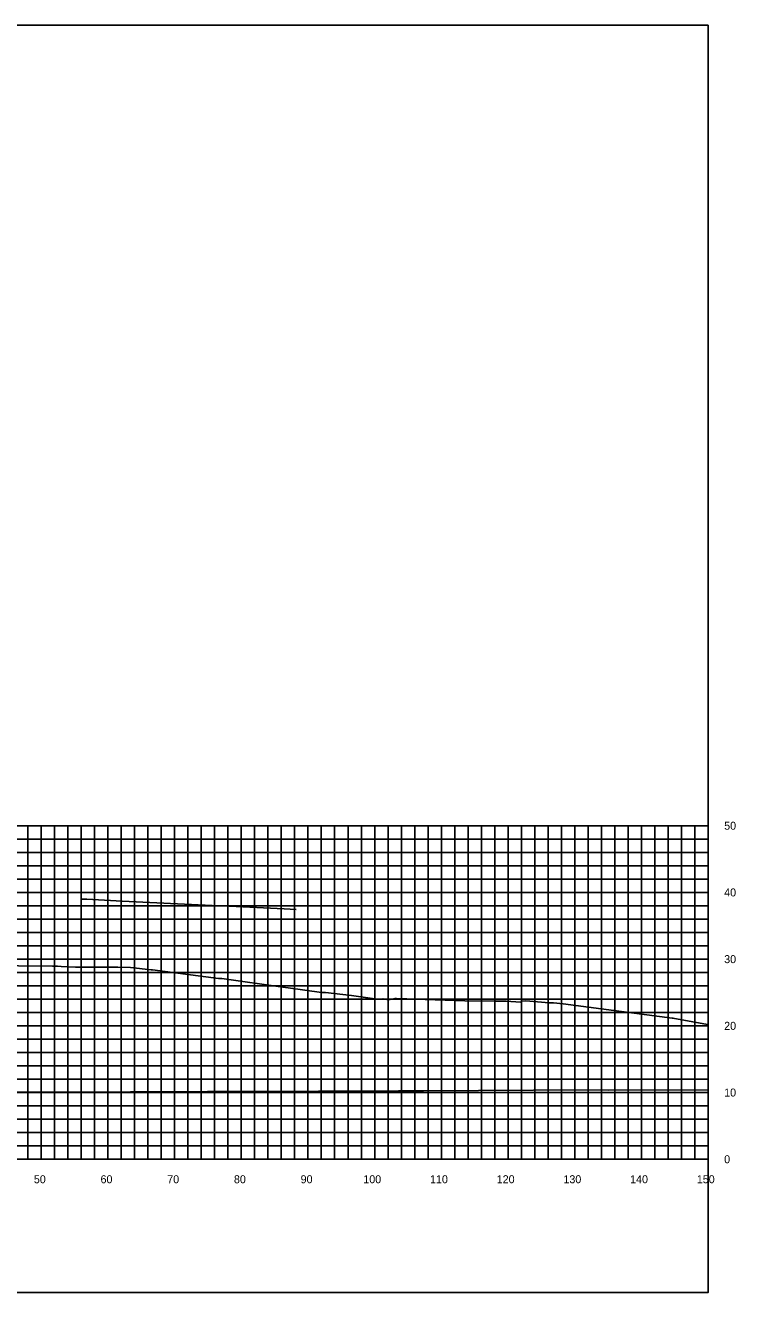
# Model space of a CAD drawing. Extents: x 1800880 to 1818864, y 245271 to 250560.
# Drawn here: x 1818738.3 to 1818844.8, y 249731 to 249921 of the extents above; entities that cross this region are included whole.
import ezdxf

# ---------------------------------------------------------------- set-up
doc = ezdxf.new("R2010")
doc.units = 0
for name, color, linetype in [('33', 7, 'Continuous'), ('CL-CNST', 7, 'Continuous'), ('DESIGN - DRAINAGE - Bridges', 7, 'Continuous'), ('Level 37', 7, 'Continuous'), ('Level 46', 7, 'Continuous'), ('Level 62', 7, 'Continuous')]:
    doc.layers.add(name, color=color, linetype=linetype)

msp = doc.modelspace()

# ---------------------------------------------------------------- linework, layer by layer
at = {"layer": 'CL-CNST'}
msp.add_lwpolyline([(1818726.94, 249780.15), (1818742.36, 249780.01), (1818742.82, 249780), (1818742.98, 249779.99), (1818743.08, 249779.99), (1818743.63, 249779.96), (1818745.8, 249779.87), (1818748.98, 249779.86), (1818750.89, 249779.85), (1818751.69, 249779.85), (1818752.12, 249779.85), (1818754.01, 249779.81), (1818757.12, 249779.46), (1818757.33, 249779.44), (1818767.24, 249778.14), (1818767.45, 249778.14), (1818767.7, 249778.14), (1818776.85, 249776.86), (1818777.68, 249776.74), (1818782.66, 249776.04), (1818782.98, 249776.05), (1818783.14, 249776.05), (1818783.28, 249776.04), (1818787.14, 249775.59), (1818790.64, 249775.12), (1818790.78, 249775.06), (1818790.81, 249775.06), (1818791.87, 249775.12), (1818792.74, 249774.96), (1818793.64, 249775.14), (1818793.64, 249775.14), (1818793.65, 249775.14), (1818793.67, 249775.14), (1818793.68, 249775.14), (1818793.69, 249775.14), (1818793.71, 249775.14), (1818793.72, 249775.14), (1818793.74, 249775.14), (1818793.76, 249775.14), (1818793.78, 249775.14), (1818793.8, 249775.14), (1818793.83, 249775.14), (1818793.86, 249775.14), (1818793.89, 249775.14), (1818793.91, 249775.14), (1818795.47, 249775.08), (1818798.19, 249774.99), (1818804.15, 249774.78), (1818808.56, 249774.75), (1818808.71, 249774.75), (1818810.08, 249774.75), (1818810.26, 249774.75), (1818810.33, 249774.75), (1818812.51, 249774.6), (1818812.64, 249774.75), (1818813.3, 249774.82), (1818816.8, 249774.51), (1818816.96, 249774.5), (1818816.99, 249774.5), (1818817.44, 249774.5), (1818818.92, 249774.34), (1818835.24, 249772.22), (1818835.36, 249772.22), (1818840.54, 249771.24), (1818840.64, 249771.24)], dxfattribs=at)
at = {"layer": 'DESIGN - DRAINAGE - Bridges'}
for p, q in [((1818840.64, 249751.05), (1818840.64, 249801.05)), ((1818840.7, 249801.05), (1818840.64, 249801.05)), ((1818840.7, 249791.05), (1818840.64, 249791.05)), ((1818840.7, 249781.05), (1818840.64, 249781.05)), ((1818840.7, 249771.05), (1818840.64, 249771.05)), ((1818840.7, 249761.05), (1818840.64, 249761.05)), ((1818540.64, 249751.05), (1818840.64, 249751.05)), ((1818740.64, 249750.99), (1818740.64, 249751.05)), ((1818750.64, 249750.99), (1818750.64, 249751.05)), ((1818760.64, 249750.99), (1818760.64, 249751.05)), ((1818770.64, 249750.99), (1818770.64, 249751.05)), ((1818780.64, 249750.99), (1818780.64, 249751.05)), ((1818790.64, 249750.99), (1818790.64, 249751.05)), ((1818800.64, 249750.99), (1818800.64, 249751.05)), ((1818810.64, 249750.99), (1818810.64, 249751.05)), ((1818820.64, 249750.99), (1818820.64, 249751.05)), ((1818830.64, 249750.99), (1818830.64, 249751.05)), ((1818840.64, 249750.99), (1818840.64, 249751.05)), ((1818840.7, 249751.05), (1818840.64, 249751.05))]:
    msp.add_line(p, q, dxfattribs=at)
at = {"layer": 'Level 37'}
msp.add_lwpolyline([(1818540.64, 249731.05), (1818840.64, 249731.05), (1818840.64, 249921.05), (1818540.64, 249921.05)], close=True, dxfattribs=at)
at = {"layer": 'Level 46'}
for p, q in [((1818540.64, 249801.05), (1818840.64, 249801.05)), ((1818738.64, 249751.05), (1818738.64, 249801.05)), ((1818740.64, 249751.05), (1818740.64, 249801.05)), ((1818742.64, 249751.05), (1818742.64, 249801.05)), ((1818744.64, 249751.05), (1818744.64, 249801.05)), ((1818746.64, 249751.05), (1818746.64, 249801.05)), ((1818748.64, 249751.05), (1818748.64, 249801.05)), ((1818750.64, 249751.05), (1818750.64, 249801.05)), ((1818752.64, 249751.05), (1818752.64, 249801.05)), ((1818754.64, 249751.05), (1818754.64, 249801.05)), ((1818756.64, 249751.05), (1818756.64, 249801.05)), ((1818758.64, 249751.05), (1818758.64, 249801.05)), ((1818760.64, 249751.05), (1818760.64, 249801.05)), ((1818762.64, 249751.05), (1818762.64, 249801.05)), ((1818764.64, 249751.05), (1818764.64, 249801.05)), ((1818766.64, 249751.05), (1818766.64, 249801.05)), ((1818768.64, 249751.05), (1818768.64, 249801.05)), ((1818770.64, 249751.05), (1818770.64, 249801.05)), ((1818772.64, 249751.05), (1818772.64, 249801.05)), ((1818774.64, 249751.05), (1818774.64, 249801.05)), ((1818776.64, 249751.05), (1818776.64, 249801.05)), ((1818778.64, 249751.05), (1818778.64, 249801.05)), ((1818780.64, 249751.05), (1818780.64, 249801.05)), ((1818782.64, 249751.05), (1818782.64, 249801.05)), ((1818784.64, 249751.05), (1818784.64, 249801.05)), ((1818786.64, 249751.05), (1818786.64, 249801.05)), ((1818788.64, 249751.05), (1818788.64, 249801.05)), ((1818790.64, 249751.05), (1818790.64, 249801.05)), ((1818792.64, 249751.05), (1818792.64, 249801.05)), ((1818794.64, 249751.05), (1818794.64, 249801.05)), ((1818796.64, 249751.05), (1818796.64, 249801.05)), ((1818798.64, 249751.05), (1818798.64, 249801.05)), ((1818800.64, 249751.05), (1818800.64, 249801.05)), ((1818802.64, 249751.05), (1818802.64, 249801.05)), ((1818804.64, 249751.05), (1818804.64, 249801.05)), ((1818806.64, 249751.05), (1818806.64, 249801.05)), ((1818808.64, 249751.05), (1818808.64, 249801.05)), ((1818810.64, 249751.05), (1818810.64, 249801.05)), ((1818812.64, 249751.05), (1818812.64, 249801.05)), ((1818814.64, 249751.05), (1818814.64, 249801.05)), ((1818816.64, 249751.05), (1818816.64, 249801.05)), ((1818818.64, 249751.05), (1818818.64, 249801.05)), ((1818820.64, 249751.05), (1818820.64, 249801.05)), ((1818822.64, 249751.05), (1818822.64, 249801.05)), ((1818824.64, 249751.05), (1818824.64, 249801.05)), ((1818826.64, 249751.05), (1818826.64, 249801.05)), ((1818828.64, 249751.05), (1818828.64, 249801.05)), ((1818830.64, 249751.05), (1818830.64, 249801.05)), ((1818832.64, 249751.05), (1818832.64, 249801.05)), ((1818834.64, 249751.05), (1818834.64, 249801.05)), ((1818836.64, 249751.05), (1818836.64, 249801.05)), ((1818838.64, 249751.05), (1818838.64, 249801.05)), ((1818840.64, 249751.05), (1818840.64, 249801.05)), ((1818540.64, 249799.05), (1818840.64, 249799.05)), ((1818540.64, 249797.05), (1818840.64, 249797.05)), ((1818540.64, 249795.05), (1818840.64, 249795.05)), ((1818540.64, 249793.05), (1818840.64, 249793.05)), ((1818540.64, 249791.05), (1818840.64, 249791.05)), ((1818540.64, 249789.05), (1818840.64, 249789.05)), ((1818540.64, 249787.05), (1818840.64, 249787.05)), ((1818540.64, 249785.05), (1818840.64, 249785.05)), ((1818540.64, 249783.05), (1818840.64, 249783.05)), ((1818540.64, 249781.05), (1818840.64, 249781.05)), ((1818540.64, 249779.05), (1818840.64, 249779.05)), ((1818540.64, 249777.05), (1818840.64, 249777.05)), ((1818540.64, 249775.05), (1818840.64, 249775.05)), ((1818540.64, 249773.05), (1818840.64, 249773.05)), ((1818540.64, 249771.05), (1818840.64, 249771.05)), ((1818540.64, 249769.05), (1818840.64, 249769.05)), ((1818540.64, 249767.05), (1818840.64, 249767.05)), ((1818540.64, 249765.05), (1818840.64, 249765.05)), ((1818540.64, 249763.05), (1818840.64, 249763.05)), ((1818540.64, 249761.05), (1818840.64, 249761.05)), ((1818540.64, 249759.05), (1818840.64, 249759.05)), ((1818540.64, 249757.05), (1818840.64, 249757.05)), ((1818540.64, 249755.05), (1818840.64, 249755.05)), ((1818540.64, 249753.05), (1818840.64, 249753.05)), ((1818540.64, 249751.05), (1818840.64, 249751.05))]:
    msp.add_line(p, q, dxfattribs=at)
at = {"layer": 'Level 62'}
for points in [[(1818746.73, 249790.05), (1818747.49, 249790.02), (1818752.76, 249789.75), (1818766.25, 249789.08), (1818768.82, 249788.99), (1818777.06, 249788.58), (1818778.86, 249788.51)], [(1818540.64, 249762.3), (1818548.17, 249762.13), (1818556.45, 249762.07), (1818575.92, 249761.82), (1818588.25, 249761.74), (1818603.68, 249761.6), (1818618.99, 249761.52), (1818631.44, 249761.43), (1818649.04, 249761.37), (1818659.19, 249761.28), (1818678.6, 249761.24), (1818686.95, 249761.19), (1818707.83, 249761.19), (1818714.7, 249761.14), (1818736.8, 249761.17), (1818742.46, 249761.13), (1818765.58, 249761.21), (1818770.21, 249761.19), (1818794.2, 249761.31), (1818797.97, 249761.31), (1818822.71, 249761.45), (1818825.72, 249761.39), (1818840.64, 249761.48)]]:
    msp.add_lwpolyline(points, dxfattribs=at)

# ---------------------------------------------------------------- texts
for s, p in [('50', (1818739.54, 249747.45)), ('60', (1818749.54, 249747.45)), ('70', (1818759.54, 249747.45)), ('80', (1818769.54, 249747.45)), ('90', (1818779.54, 249747.45)), ('100', (1818788.94, 249747.45)), ('110', (1818798.94, 249747.45)), ('120', (1818808.94, 249747.45)), ('130', (1818818.94, 249747.45)), ('140', (1818828.94, 249747.45)), ('150', (1818838.94, 249747.45))]:
    msp.add_text(s, height=1.2).set_placement(p)
at = {"layer": '33'}
for s, p in [('50', (1818843.04, 249800.45)), ('40', (1818843.04, 249790.45)), ('30', (1818843.04, 249780.45)), ('20', (1818843.04, 249770.45)), ('10', (1818843.04, 249760.45)), ('0', (1818843.04, 249750.45))]:
    msp.add_text(s, height=1.2, dxfattribs=at).set_placement(p)

doc.saveas('drawing.dxf')
